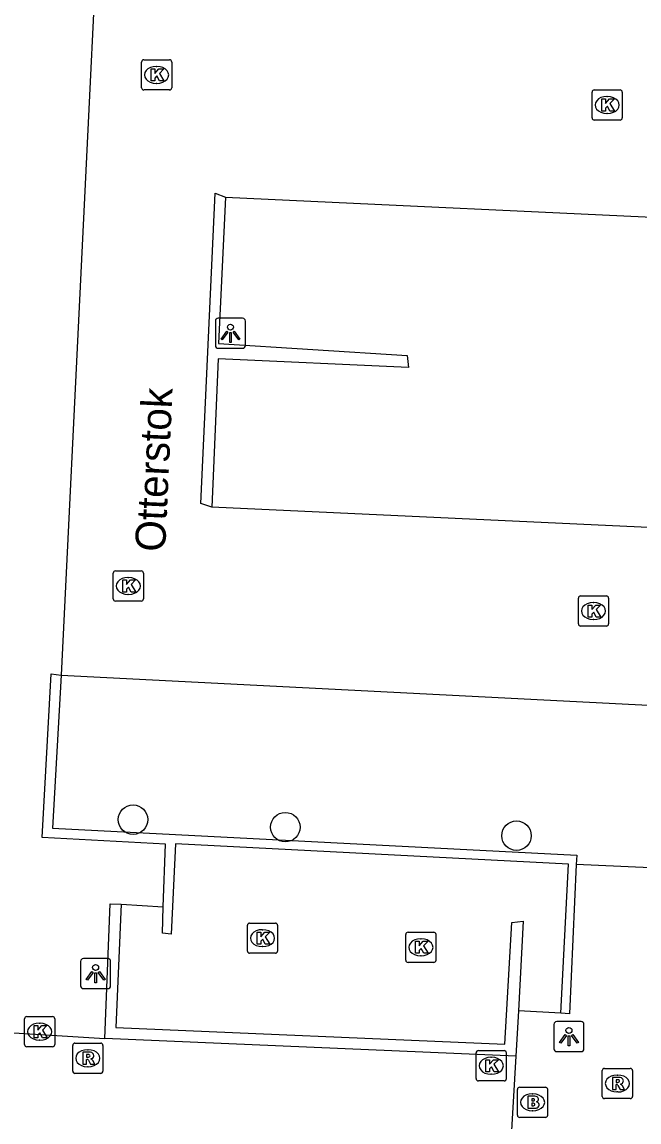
# Model space of a CAD drawing. Extents: x 162990 to 165007, y 383433 to 384336.
# Drawn here: x 164753.38 to 164773.82, y 383817.21 to 383853.63 of the extents above; entities that cross this region are included whole.
import ezdxf

# ---------------------------------------------------------------- set-up
doc = ezdxf.new("R2010")
doc.units = 0
for name, color, linetype in [('IMGEO_Boom', 7, 'Continuous'), ('IMGEO_Brandkraan', 7, 'Continuous'), ('IMGEO_Kolk', 7, 'Continuous'), ('IMGEO_Lichtpunt', 7, 'Continuous'), ('IMGEO_Muur', 7, 'Continuous'), ('IMGEO_Openbare_ruimte_label', 7, 'Continuous'), ('IMGEO_Rijbaan_lokaal_open', 7, 'Continuous'), ('IMGEO_Rioolput', 7, 'Continuous'), ('IMGEO_Voetpad_open', 7, 'Continuous')]:
    doc.layers.add(name, color=color, linetype=linetype)

msp = doc.modelspace()

# ---------------------------------------------------------------- linework, layer by layer
at = {"layer": 'IMGEO_Boom'}
for centre in [(164757.059, 383827.223), (164762.102, 383826.972), (164769.761, 383826.69)]:
    msp.add_circle(centre, 0.489, dxfattribs=at)
at = {"layer": 'IMGEO_Brandkraan'}
for p, q in [((164769.792, 383817.438), (164769.792, 383818.29)), ((164769.867, 383818.364), (164770.719, 383818.364)), ((164770.793, 383818.29), (164770.793, 383817.438)), ((164770.28, 383818.144), (164770.305, 383818.144)), ((164770.303, 383817.584), (164770.278, 383817.584)), ((164770.719, 383817.364), (164769.867, 383817.364))]:
    msp.add_line(p, q, dxfattribs=at)
for points in [[(164769.792, 383817.438), (164769.792, 383818.29)], [(164769.867, 383818.364), (164770.719, 383818.364)], [(164770.793, 383818.29), (164770.793, 383817.438)], [(164770.14, 383818.064), (164770.14, 383817.664), (164770.353, 383817.664)], [(164770.371, 383818.064), (164770.14, 383818.064)], [(164770.319, 383817.983), (164770.265, 383817.983), (164770.265, 383817.907)], [(164770.265, 383817.907), (164770.318, 383817.907)], [(164770.327, 383817.831), (164770.265, 383817.831), (164770.265, 383817.75)], [(164770.265, 383817.75), (164770.327, 383817.75)], [(164770.719, 383817.364), (164769.867, 383817.364)]]:
    msp.add_lwpolyline(points, dxfattribs=at)
for centre, radius, start, end in [((164769.869, 383818.288), 0.0765, 91.552, 178.448), ((164769.869, 383818.288), 0.0765, 91.552, 178.448), ((164770.717, 383818.288), 0.0765, 1.552, 88.448), ((164770.717, 383818.288), 0.0765, 1.552, 88.448), ((164770.32, 383817.945), 0.0379, 267.8285, 90.9355), ((164770.328, 383817.79), 0.0404, 269.8759, 90.5077), ((164770.375, 383817.919), 0.145, 59.4692, 91.5367), ((164770.4, 383817.966), 0.0922, 285.5137, 58.1501), ((164770.405, 383817.774), 0.105, 301.3115, 78.989), ((164770.359, 383817.915), 0.251, 268.6676, 293.5347), ((164769.869, 383817.44), 0.0765, 181.552, 268.448), ((164769.869, 383817.44), 0.0765, 181.552, 268.448), ((164770.717, 383817.44), 0.0765, 271.552, 358.448), ((164770.717, 383817.44), 0.0765, 271.552, 358.448)]:
    msp.add_arc(centre, radius, start, end, dxfattribs=at)
for centre, major_axis, ratio, start_param, end_param in [((164770.279, 383817.864), (-0.387, 0.002), 0.722429, 4.712389, 7.853982), ((164770.304, 383817.864), (-0.39, 0.002), 0.717154, 1.570796, 4.712389)]:
    msp.add_ellipse(centre, major_axis=major_axis, ratio=ratio, start_param=start_param, end_param=end_param, dxfattribs=at)
at = {"layer": 'IMGEO_Kolk'}
for p, q in [((164757.338, 383851.453), (164757.338, 383852.305)), ((164757.413, 383852.379), (164758.265, 383852.379)), ((164757.826, 383852.159), (164757.851, 383852.159)), ((164758.339, 383852.305), (164758.339, 383851.453)), ((164758.265, 383851.379), (164757.413, 383851.379)), ((164757.849, 383851.599), (164757.824, 383851.599)), ((164772.339, 383851.383), (164773.191, 383851.383)), ((164772.264, 383850.457), (164772.264, 383851.309)), ((164772.752, 383851.163), (164772.777, 383851.163)), ((164773.265, 383851.309), (164773.265, 383850.457)), ((164772.775, 383850.603), (164772.75, 383850.603)), ((164773.191, 383850.383), (164772.339, 383850.383)), ((164756.402, 383834.532), (164756.402, 383835.384)), ((164756.477, 383835.458), (164757.329, 383835.458)), ((164757.403, 383835.384), (164757.403, 383834.532)), ((164756.89, 383835.238), (164756.915, 383835.238)), ((164756.913, 383834.678), (164756.888, 383834.678)), ((164771.885, 383834.628), (164772.737, 383834.628)), ((164757.329, 383834.458), (164756.477, 383834.458)), ((164771.81, 383833.702), (164771.81, 383834.554)), ((164772.298, 383834.408), (164772.323, 383834.408)), ((164772.811, 383834.554), (164772.811, 383833.702)), ((164772.321, 383833.848), (164772.296, 383833.848)), ((164772.737, 383833.628), (164771.885, 383833.628)), ((164760.847, 383822.872), (164760.847, 383823.724)), ((164760.922, 383823.798), (164761.774, 383823.798)), ((164761.848, 383823.724), (164761.848, 383822.872)), ((164761.335, 383823.578), (164761.36, 383823.578)), ((164766.093, 383822.57), (164766.093, 383823.422)), ((164766.168, 383823.496), (164767.02, 383823.496)), ((164766.581, 383823.276), (164766.606, 383823.276)), ((164767.094, 383823.422), (164767.094, 383822.57)), ((164761.358, 383823.018), (164761.333, 383823.018)), ((164761.774, 383822.798), (164760.922, 383822.798)), ((164766.604, 383822.716), (164766.579, 383822.716)), ((164767.02, 383822.496), (164766.168, 383822.496)), ((164753.465, 383819.776), (164753.465, 383820.628)), ((164753.54, 383820.702), (164754.392, 383820.702)), ((164753.953, 383820.482), (164753.978, 383820.482)), ((164754.466, 383820.628), (164754.466, 383819.776)), ((164754.392, 383819.702), (164753.54, 383819.702)), ((164753.976, 383819.922), (164753.951, 383819.922)), ((164768.423, 383818.648), (164768.423, 383819.5)), ((164768.498, 383819.574), (164769.35, 383819.574)), ((164768.911, 383819.354), (164768.936, 383819.354)), ((164769.424, 383819.5), (164769.424, 383818.648)), ((164769.35, 383818.574), (164768.498, 383818.574)), ((164768.934, 383818.794), (164768.909, 383818.794))]:
    msp.add_line(p, q, dxfattribs=at)
for points in [[(164757.338, 383851.453), (164757.338, 383852.305)], [(164757.413, 383852.379), (164758.265, 383852.379)], [(164757.659, 383852.079), (164757.782, 383852.079), (164757.782, 383851.928), (164757.912, 383852.079), (164758.076, 383852.079), (164757.93, 383851.928), (164758.083, 383851.679), (164757.931, 383851.679), (164757.846, 383851.843), (164757.782, 383851.776), (164757.782, 383851.679), (164757.659, 383851.679), (164757.659, 383852.079)], [(164758.339, 383852.305), (164758.339, 383851.453)], [(164758.265, 383851.379), (164757.413, 383851.379)], [(164772.339, 383851.383), (164773.191, 383851.383)], [(164772.264, 383850.457), (164772.264, 383851.309)], [(164772.585, 383851.083), (164772.708, 383851.083), (164772.708, 383850.932), (164772.838, 383851.083), (164773.002, 383851.083), (164772.856, 383850.932), (164773.009, 383850.683), (164772.857, 383850.683), (164772.772, 383850.847), (164772.708, 383850.78), (164772.708, 383850.683), (164772.585, 383850.683), (164772.585, 383851.083)], [(164773.265, 383851.309), (164773.265, 383850.457)], [(164773.191, 383850.383), (164772.339, 383850.383)], [(164756.402, 383834.532), (164756.402, 383835.384)], [(164756.477, 383835.458), (164757.329, 383835.458)], [(164757.403, 383835.384), (164757.403, 383834.532)], [(164756.723, 383835.158), (164756.846, 383835.158), (164756.846, 383835.007), (164756.976, 383835.158), (164757.14, 383835.158), (164756.994, 383835.007), (164757.147, 383834.758), (164756.995, 383834.758), (164756.91, 383834.922), (164756.846, 383834.855), (164756.846, 383834.758), (164756.723, 383834.758), (164756.723, 383835.158)], [(164771.885, 383834.628), (164772.737, 383834.628)], [(164757.329, 383834.458), (164756.477, 383834.458)], [(164771.81, 383833.702), (164771.81, 383834.554)], [(164772.131, 383834.328), (164772.254, 383834.328), (164772.254, 383834.177), (164772.384, 383834.328), (164772.548, 383834.328), (164772.402, 383834.177), (164772.555, 383833.928), (164772.403, 383833.928), (164772.318, 383834.092), (164772.254, 383834.025), (164772.254, 383833.928), (164772.131, 383833.928), (164772.131, 383834.328)], [(164772.811, 383834.554), (164772.811, 383833.702)], [(164772.737, 383833.628), (164771.885, 383833.628)], [(164760.847, 383822.872), (164760.847, 383823.724)], [(164760.922, 383823.798), (164761.774, 383823.798)], [(164761.848, 383823.724), (164761.848, 383822.872)], [(164761.168, 383823.498), (164761.291, 383823.498), (164761.291, 383823.347), (164761.421, 383823.498), (164761.585, 383823.498), (164761.439, 383823.347), (164761.592, 383823.098), (164761.44, 383823.098), (164761.355, 383823.262), (164761.291, 383823.195), (164761.291, 383823.098), (164761.168, 383823.098), (164761.168, 383823.498)], [(164766.093, 383822.57), (164766.093, 383823.422)], [(164766.168, 383823.496), (164767.02, 383823.496)], [(164767.094, 383823.422), (164767.094, 383822.57)], [(164766.414, 383823.196), (164766.537, 383823.196), (164766.537, 383823.045), (164766.667, 383823.196), (164766.831, 383823.196), (164766.685, 383823.045), (164766.838, 383822.796), (164766.686, 383822.796), (164766.601, 383822.96), (164766.537, 383822.893), (164766.537, 383822.796), (164766.414, 383822.796), (164766.414, 383823.196)], [(164761.774, 383822.798), (164760.922, 383822.798)], [(164767.02, 383822.496), (164766.168, 383822.496)], [(164753.465, 383819.776), (164753.465, 383820.628)], [(164753.54, 383820.702), (164754.392, 383820.702)], [(164753.786, 383820.402), (164753.909, 383820.402), (164753.909, 383820.251), (164754.039, 383820.402), (164754.203, 383820.402), (164754.057, 383820.251), (164754.21, 383820.002), (164754.058, 383820.002), (164753.973, 383820.166), (164753.909, 383820.099), (164753.909, 383820.002), (164753.786, 383820.002), (164753.786, 383820.402)], [(164754.466, 383820.628), (164754.466, 383819.776)], [(164754.392, 383819.702), (164753.54, 383819.702)], [(164768.423, 383818.648), (164768.423, 383819.5)], [(164768.498, 383819.574), (164769.35, 383819.574)], [(164768.744, 383819.274), (164768.867, 383819.274), (164768.867, 383819.123), (164768.997, 383819.274), (164769.161, 383819.274), (164769.015, 383819.123), (164769.168, 383818.874), (164769.016, 383818.874), (164768.931, 383819.038), (164768.867, 383818.971), (164768.867, 383818.874), (164768.744, 383818.874), (164768.744, 383819.274)], [(164769.424, 383819.5), (164769.424, 383818.648)], [(164769.35, 383818.574), (164768.498, 383818.574)]]:
    msp.add_lwpolyline(points, dxfattribs=at)
for centre, start, end in [((164757.415, 383852.303), 91.552, 178.448), ((164757.415, 383852.303), 91.552, 178.448), ((164758.263, 383852.303), 1.552, 88.448), ((164758.263, 383852.303), 1.552, 88.448), ((164757.415, 383851.455), 181.552, 268.448), ((164757.415, 383851.455), 181.552, 268.448), ((164758.263, 383851.455), 271.552, 358.448), ((164758.263, 383851.455), 271.552, 358.448), ((164772.341, 383851.307), 91.552, 178.448), ((164772.341, 383851.307), 91.552, 178.448), ((164773.189, 383851.307), 1.552, 88.448), ((164773.189, 383851.307), 1.552, 88.448), ((164772.341, 383850.459), 181.552, 268.448), ((164772.341, 383850.459), 181.552, 268.448), ((164773.189, 383850.459), 271.552, 358.448), ((164773.189, 383850.459), 271.552, 358.448), ((164756.479, 383835.382), 91.552, 178.448), ((164756.479, 383835.382), 91.552, 178.448), ((164757.327, 383835.382), 1.552, 88.448), ((164757.327, 383835.382), 1.552, 88.448), ((164771.887, 383834.552), 91.552, 178.448), ((164771.887, 383834.552), 91.552, 178.448), ((164772.735, 383834.552), 1.552, 88.448), ((164772.735, 383834.552), 1.552, 88.448), ((164756.479, 383834.534), 181.552, 268.448), ((164756.479, 383834.534), 181.552, 268.448), ((164757.327, 383834.534), 271.552, 358.448), ((164757.327, 383834.534), 271.552, 358.448), ((164771.887, 383833.704), 181.552, 268.448), ((164771.887, 383833.704), 181.552, 268.448), ((164772.735, 383833.704), 271.552, 358.448), ((164772.735, 383833.704), 271.552, 358.448), ((164760.924, 383823.722), 91.552, 178.448), ((164760.924, 383823.722), 91.552, 178.448), ((164761.772, 383823.722), 1.552, 88.448), ((164761.772, 383823.722), 1.552, 88.448), ((164766.17, 383823.42), 91.552, 178.448), ((164766.17, 383823.42), 91.552, 178.448), ((164767.018, 383823.42), 1.552, 88.448), ((164767.018, 383823.42), 1.552, 88.448), ((164760.924, 383822.874), 181.552, 268.448), ((164760.924, 383822.874), 181.552, 268.448), ((164761.772, 383822.874), 271.552, 358.448), ((164761.772, 383822.874), 271.552, 358.448), ((164766.17, 383822.572), 181.552, 268.448), ((164766.17, 383822.572), 181.552, 268.448), ((164767.018, 383822.572), 271.552, 358.448), ((164767.018, 383822.572), 271.552, 358.448), ((164753.542, 383820.626), 91.552, 178.448), ((164753.542, 383820.626), 91.552, 178.448), ((164754.39, 383820.626), 1.552, 88.448), ((164754.39, 383820.626), 1.552, 88.448), ((164753.542, 383819.778), 181.552, 268.448), ((164753.542, 383819.778), 181.552, 268.448), ((164754.39, 383819.778), 271.552, 358.448), ((164754.39, 383819.778), 271.552, 358.448), ((164768.5, 383819.498), 91.552, 178.448), ((164768.5, 383819.498), 91.552, 178.448), ((164769.348, 383819.498), 1.552, 88.448), ((164769.348, 383819.498), 1.552, 88.448), ((164768.5, 383818.65), 181.552, 268.448), ((164768.5, 383818.65), 181.552, 268.448), ((164769.348, 383818.65), 271.552, 358.448), ((164769.348, 383818.65), 271.552, 358.448)]:
    msp.add_arc(centre, 0.0765, start, end, dxfattribs=at)
for centre, major_axis, ratio, start_param, end_param in [((164757.825, 383851.879), (-0.387, 0.002), 0.722429, 4.712389, 7.853982), ((164757.85, 383851.879), (-0.39, 0.002), 0.717154, 1.570796, 4.712389), ((164772.751, 383850.883), (-0.387, 0.002), 0.722429, 4.712389, 7.853982), ((164772.776, 383850.883), (-0.39, 0.002), 0.717154, 1.570796, 4.712389), ((164756.889, 383834.958), (-0.387, 0.002), 0.722429, 4.712389, 7.853982), ((164756.914, 383834.958), (-0.39, 0.002), 0.717154, 1.570796, 4.712389), ((164772.297, 383834.128), (-0.387, 0.002), 0.722429, 4.712389, 7.853982), ((164772.322, 383834.128), (-0.39, 0.002), 0.717154, 1.570796, 4.712389), ((164761.334, 383823.298), (-0.387, 0.002), 0.722429, 4.712389, 7.853982), ((164761.359, 383823.298), (-0.39, 0.002), 0.717154, 1.570796, 4.712389), ((164766.58, 383822.996), (-0.387, 0.002), 0.722429, 4.712389, 7.853982), ((164766.605, 383822.996), (-0.39, 0.002), 0.717154, 1.570796, 4.712389), ((164753.952, 383820.202), (-0.387, 0.002), 0.722429, 4.712389, 7.853982), ((164753.977, 383820.202), (-0.39, 0.002), 0.717154, 1.570796, 4.712389), ((164768.91, 383819.074), (-0.387, 0.002), 0.722429, 4.712389, 7.853982), ((164768.935, 383819.074), (-0.39, 0.002), 0.717154, 1.570796, 4.712389)]:
    msp.add_ellipse(centre, major_axis=major_axis, ratio=ratio, start_param=start_param, end_param=end_param, dxfattribs=at)
at = {"layer": 'IMGEO_Lichtpunt'}
for p, q in [((164759.787, 383843.73), (164759.787, 383842.923)), ((164759.787, 383843.73), (164759.787, 383842.923)), ((164760.689, 383843.825), (164759.881, 383843.825)), ((164760.689, 383843.825), (164759.881, 383843.825)), ((164760.783, 383842.923), (164760.783, 383843.73)), ((164760.783, 383842.923), (164760.783, 383843.73)), ((164759.881, 383842.829), (164760.689, 383842.829)), ((164759.881, 383842.829), (164760.689, 383842.829)), ((164756.223, 383822.624), (164755.415, 383822.624)), ((164756.223, 383822.624), (164755.415, 383822.624)), ((164755.321, 383822.529), (164755.321, 383821.722)), ((164755.321, 383822.529), (164755.321, 383821.722)), ((164756.317, 383821.722), (164756.317, 383822.529)), ((164756.317, 383821.722), (164756.317, 383822.529)), ((164755.415, 383821.628), (164756.223, 383821.628)), ((164755.415, 383821.628), (164756.223, 383821.628)), ((164771, 383820.443), (164771, 383819.636)), ((164771, 383820.443), (164771, 383819.636)), ((164771.902, 383820.538), (164771.094, 383820.538)), ((164771.902, 383820.538), (164771.094, 383820.538)), ((164771.996, 383819.636), (164771.996, 383820.443)), ((164771.996, 383819.636), (164771.996, 383820.443)), ((164771.094, 383819.542), (164771.902, 383819.542)), ((164771.094, 383819.542), (164771.902, 383819.542))]:
    msp.add_line(p, q, dxfattribs=at)
for points in [[(164760.161, 383843.394), (164760.2, 383843.366), (164760.012, 383843.104), (164759.974, 383843.131), (164760.161, 383843.394)], [(164760.263, 383843.346), (164760.31, 383843.346), (164760.31, 383843.024), (164760.263, 383843.024), (164760.263, 383843.346)], [(164760.373, 383843.366), (164760.411, 383843.393), (164760.598, 383843.131), (164760.559, 383843.103), (164760.373, 383843.366)], [(164755.695, 383822.193), (164755.734, 383822.165), (164755.546, 383821.903), (164755.508, 383821.93), (164755.695, 383822.193)], [(164755.907, 383822.165), (164755.945, 383822.192), (164756.132, 383821.93), (164756.093, 383821.902), (164755.907, 383822.165)], [(164755.797, 383822.145), (164755.844, 383822.145), (164755.844, 383821.823), (164755.797, 383821.823), (164755.797, 383822.145)], [(164771.374, 383820.107), (164771.413, 383820.079), (164771.225, 383819.817), (164771.187, 383819.844), (164771.374, 383820.107)], [(164771.476, 383820.059), (164771.523, 383820.059), (164771.523, 383819.737), (164771.476, 383819.737), (164771.476, 383820.059)], [(164771.586, 383820.079), (164771.624, 383820.106), (164771.811, 383819.844), (164771.772, 383819.816), (164771.586, 383820.079)]]:
    msp.add_lwpolyline(points, dxfattribs=at)
for centre in [(164760.286, 383843.528), (164755.82, 383822.327), (164771.499, 383820.241)]:
    msp.add_circle(centre, 0.0994, dxfattribs=at)
for centre, start, end in [((164759.881, 383843.73), 90, 180), ((164759.881, 383843.73), 90, 180), ((164760.689, 383843.73), 0, 90), ((164760.689, 383843.73), 0, 90), ((164759.881, 383842.923), 180, 270), ((164759.881, 383842.923), 180, 270), ((164760.689, 383842.923), 270, 0), ((164760.689, 383842.923), 270, 360), ((164755.415, 383822.529), 90, 180), ((164755.415, 383822.529), 90, 180), ((164756.223, 383822.529), 0, 90), ((164756.223, 383822.529), 0, 90), ((164755.415, 383821.722), 180, 270), ((164755.415, 383821.722), 180, 270), ((164756.223, 383821.722), 270, 0), ((164756.223, 383821.722), 270, 360), ((164771.094, 383820.443), 90, 180), ((164771.094, 383820.443), 90, 180), ((164771.902, 383820.443), 0, 90), ((164771.902, 383820.443), 0, 90), ((164771.094, 383819.636), 180, 270), ((164771.094, 383819.636), 180, 270), ((164771.902, 383819.636), 270, 0), ((164771.902, 383819.636), 270, 360)]:
    msp.add_arc(centre, 0.0946, start, end, dxfattribs=at)
at = {"layer": 'IMGEO_Muur'}
for points in [[(164759.666, 383837.568), (164759.308, 383837.694), (164759.776, 383847.967), (164760.124, 383847.832)], [(164760.124, 383847.832), (164759.894, 383842.985), (164766.14, 383842.592), (164766.184, 383842.192), (164759.877, 383842.476), (164759.666, 383837.568)], [(164758.054, 383824.34), (164758.135, 383826.41), (164754.047, 383826.63), (164754.346, 383832.046), (164754.675, 383832.001)], [(164754.675, 383832.001), (164754.391, 383826.936), (164771.756, 383826.045), (164771.742, 383825.74)], [(164771.225, 383820.81), (164771.488, 383825.752), (164758.465, 383826.425), (164758.321, 383823.427), (164758.032, 383823.461), (164758.054, 383824.34)], [(164771.742, 383825.74), (164771.516, 383820.792), (164771.225, 383820.81)], [(164756.121, 383819.979), (164756.296, 383824.437), (164756.665, 383824.423)], [(164756.665, 383824.423), (164756.485, 383820.335), (164769.37, 383819.793), (164769.609, 383823.82), (164769.98, 383823.865), (164769.827, 383820.896)], [(164769.827, 383820.896), (164769.734, 383819.388)], [(164769.734, 383819.388), (164756.121, 383819.979)]]:
    msp.add_lwpolyline(points, dxfattribs=at)
at = {"layer": 'IMGEO_Rijbaan_lokaal_open'}
for points in [[(164756.697, 383873.337), (164754.675, 383832.001)], [(164760.124, 383847.832), (164776.145, 383847.084)], [(164775.789, 383836.816), (164759.666, 383837.568)], [(164754.675, 383832.001), (164775.201, 383830.957)]]:
    msp.add_lwpolyline(points, dxfattribs=at)
at = {"layer": 'IMGEO_Rioolput'}
for p, q in [((164755.061, 383818.896), (164755.061, 383819.748)), ((164755.136, 383819.822), (164755.988, 383819.822)), ((164756.062, 383819.748), (164756.062, 383818.896)), ((164755.549, 383819.602), (164755.574, 383819.602)), ((164755.572, 383819.042), (164755.547, 383819.042)), ((164772.603, 383818.06), (164772.603, 383818.912)), ((164772.678, 383818.986), (164773.53, 383818.986)), ((164773.604, 383818.912), (164773.604, 383818.06)), ((164755.988, 383818.822), (164755.136, 383818.822)), ((164773.091, 383818.766), (164773.116, 383818.766)), ((164773.114, 383818.206), (164773.089, 383818.206)), ((164773.53, 383817.986), (164772.678, 383817.986))]:
    msp.add_line(p, q, dxfattribs=at)
for points in [[(164755.061, 383818.896), (164755.061, 383819.748)], [(164755.136, 383819.822), (164755.988, 383819.822)], [(164756.062, 383819.748), (164756.062, 383818.896)], [(164755.65, 383819.52), (164755.398, 383819.522), (164755.398, 383819.122)], [(164755.398, 383819.122), (164755.522, 383819.122), (164755.522, 383819.284), (164755.533, 383819.284)], [(164755.576, 383819.441), (164755.522, 383819.441), (164755.522, 383819.36)], [(164755.522, 383819.36), (164755.574, 383819.36)], [(164755.58, 383819.255), (164755.651, 383819.122), (164755.791, 383819.122), (164755.726, 383819.248)], [(164772.603, 383818.06), (164772.603, 383818.912)], [(164772.678, 383818.986), (164773.53, 383818.986)], [(164773.604, 383818.912), (164773.604, 383818.06)], [(164755.988, 383818.822), (164755.136, 383818.822)], [(164773.192, 383818.684), (164772.94, 383818.686), (164772.94, 383818.286)], [(164773.118, 383818.605), (164773.064, 383818.605), (164773.064, 383818.524)], [(164772.94, 383818.286), (164773.064, 383818.286), (164773.064, 383818.448), (164773.075, 383818.448)], [(164773.064, 383818.524), (164773.116, 383818.524)], [(164773.122, 383818.419), (164773.193, 383818.286), (164773.333, 383818.286), (164773.268, 383818.412)], [(164773.53, 383817.986), (164772.678, 383817.986)]]:
    msp.add_lwpolyline(points, dxfattribs=at)
for centre, radius, start, end in [((164755.138, 383819.746), 0.0765, 91.552, 178.448), ((164755.138, 383819.746), 0.0765, 91.552, 178.448), ((164755.986, 383819.746), 0.0765, 1.552, 88.448), ((164755.986, 383819.746), 0.0765, 1.552, 88.448), ((164755.532, 383819.231), 0.0533, 26.0293, 88.6989), ((164755.558, 383819.549), 0.19, 274.7715, 282.9687), ((164755.582, 383819.345), 0.0964, 77.0061, 93.1865), ((164755.596, 383819.402), 0.0378, 276.6634, 79.6772), ((164755.649, 383819.41), 0.109, 350.3612, 89.416), ((164755.647, 383819.41), 0.112, 277.5842, 350.9817), ((164755.631, 383819.195), 0.108, 29.5134, 73.7905), ((164772.68, 383818.91), 0.0765, 91.552, 178.448), ((164772.68, 383818.91), 0.0765, 91.552, 178.448), ((164773.528, 383818.91), 0.0765, 1.552, 88.448), ((164773.528, 383818.91), 0.0765, 1.552, 88.448), ((164755.138, 383818.898), 0.0765, 181.552, 268.448), ((164755.138, 383818.898), 0.0765, 181.552, 268.448), ((164755.986, 383818.898), 0.0765, 271.552, 358.448), ((164755.986, 383818.898), 0.0765, 271.552, 358.448), ((164773.124, 383818.509), 0.0964, 77.0061, 93.1865), ((164773.138, 383818.566), 0.0378, 276.6634, 79.6772), ((164773.191, 383818.574), 0.109, 350.3612, 89.416), ((164773.189, 383818.574), 0.112, 277.5842, 350.9817), ((164773.074, 383818.395), 0.0533, 26.0293, 88.6989), ((164773.1, 383818.713), 0.19, 274.7715, 282.9687), ((164773.173, 383818.359), 0.108, 29.5134, 73.7905), ((164772.68, 383818.062), 0.0765, 181.552, 268.448), ((164772.68, 383818.062), 0.0765, 181.552, 268.448), ((164773.528, 383818.062), 0.0765, 271.552, 358.448), ((164773.528, 383818.062), 0.0765, 271.552, 358.448)]:
    msp.add_arc(centre, radius, start, end, dxfattribs=at)
for centre, major_axis, ratio, start_param, end_param in [((164755.548, 383819.322), (-0.387, 0.002), 0.722429, 4.712389, 7.853982), ((164755.573, 383819.322), (-0.39, 0.002), 0.717154, 1.570796, 4.712389), ((164773.09, 383818.486), (-0.387, 0.002), 0.722429, 4.712389, 7.853982), ((164773.115, 383818.486), (-0.39, 0.002), 0.717154, 1.570796, 4.712389)]:
    msp.add_ellipse(centre, major_axis=major_axis, ratio=ratio, start_param=start_param, end_param=end_param, dxfattribs=at)
at = {"layer": 'IMGEO_Voetpad_open'}
for points in [[(164774.935, 383825.594), (164771.742, 383825.74)], [(164756.665, 383824.423), (164758.054, 383824.34)], [(164771.225, 383820.81), (164769.827, 383820.896)], [(164751.155, 383820.282), (164756.121, 383819.979)], [(164769.734, 383819.388), (164769.561, 383816.362)]]:
    msp.add_lwpolyline(points, dxfattribs=at)

# ---------------------------------------------------------------- texts
at = {"layer": 'IMGEO_Openbare_ruimte_label'}
msp.add_text('Otterstok', height=1, rotation=87.3636, dxfattribs=at).set_placement((164758.12, 383836.076))

doc.saveas('drawing.dxf')
